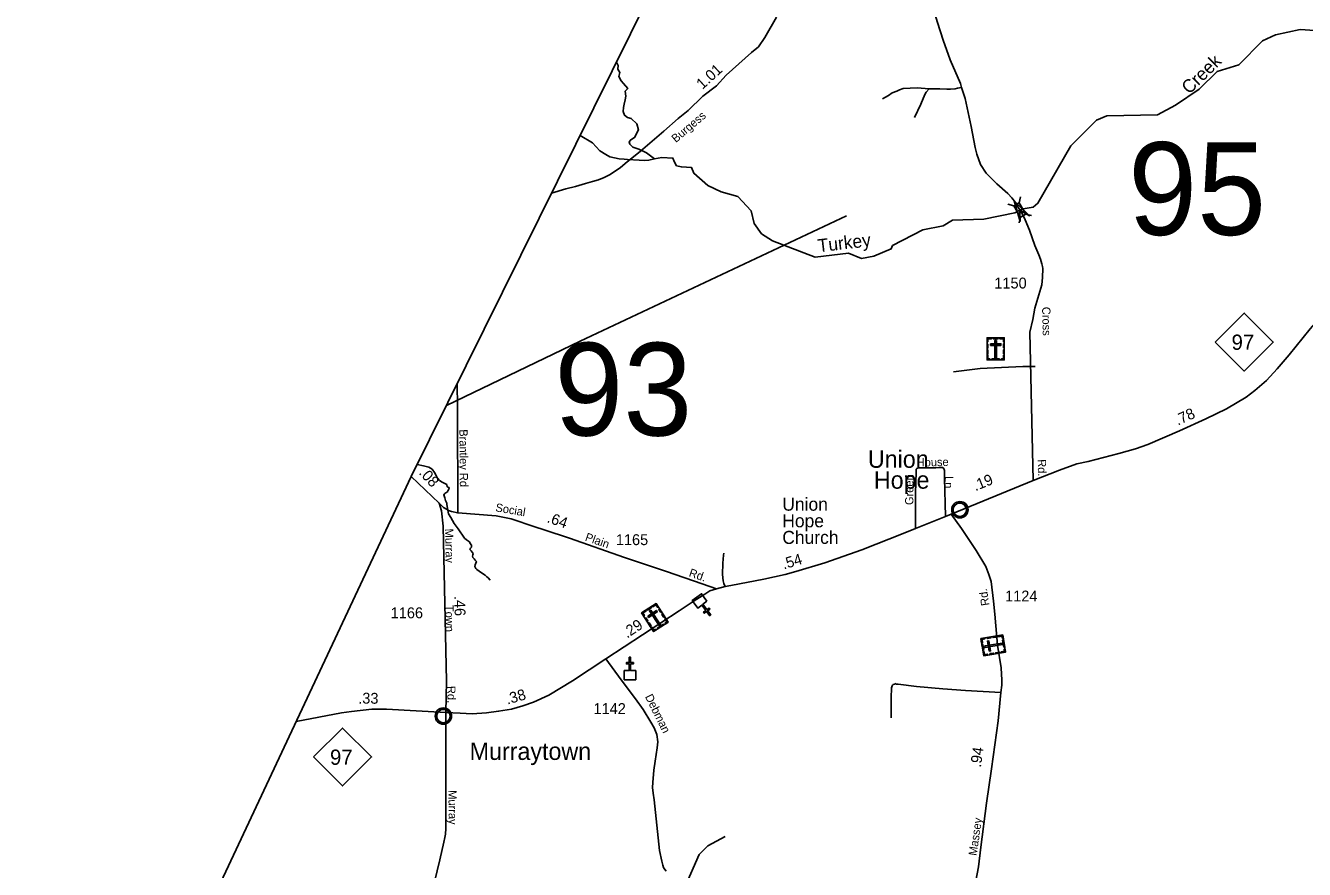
# Model space of a CAD drawing. Extents: x 2220236 to 2384410, y 720751 to 894131.
# Drawn here: x 2220576 to 2235281, y 758435 to 768138 of the extents above; entities that cross this region are included whole.
import ezdxf

# ---------------------------------------------------------------- set-up
doc = ezdxf.new("R2010")
doc.units = 0
doc.layers.add('Default', color=7, linetype='Continuous')

msp = doc.modelspace()

# ---------------------------------------------------------------- linework, layer by layer
at = {"layer": 'Default'}
for p, q in [((2232017, 766168), (2232000, 766101)), ((2231872, 766083), (2231939, 766065)), ((2232017, 765936), (2232000, 765869)), ((2232076, 765971), (2232143, 765953)), ((2231218, 762521), (2232160, 762906))]:
    msp.add_line(p, q, dxfattribs=at)
for points in [[(2293118, 894131), (2291904, 891776), (2258822, 829665), (2255410, 823324), (2242089, 797599), (2231460, 775981), (2225011, 762953), (2220576, 753519)], [(2232001, 766033), (2231986, 766056), (2231957, 766104), (2231915, 766158), (2231869, 766209), (2231744, 766320), (2231622, 766441), (2231556, 766540), (2231515, 766658), (2231495, 766738), (2231447, 766978), (2231378, 767299), (2231337, 767427), (2231327, 767474), (2231206, 767744), (2231128, 767969), (2231063, 768174), (2230907, 768676), (2230835, 768936), (2230749, 769232), (2230675, 769462), (2230626, 769636), (2230564, 769829), (2230520, 770009)], [(2229209, 768235), (2229075, 768002), (2229004, 767895), (2228921, 767827), (2228632, 767567), (2228520, 767446), (2228362, 767325), (2228195, 767161), (2228079, 767068), (2227915, 766923), (2227647, 766695), (2227470, 766553), (2227412, 766501), (2227289, 766422), (2227229, 766393), (2227164, 766365), (2227094, 766346), (2227014, 766322), (2226898, 766289), (2226788, 766262), (2226624, 766213)], [(2227809, 766605), (2227891, 766621), (2228019, 766614), (2228038, 766566), (2228062, 766526), (2228116, 766514), (2228232, 766508), (2228258, 766440), (2228422, 766300), (2228573, 766225), (2228764, 766172), (2228918, 766009), (2228953, 765861), (2229037, 765744), (2229163, 765663), (2229656, 765475), (2230039, 765520), (2230189, 765461), (2230330, 765488), (2230530, 765572), (2230546, 765608), (2230894, 765791), (2231127, 765835), (2231235, 765902), (2231593, 765914), (2231952, 765987), (2232008, 766017), (2232048, 766030), (2232161, 766050), (2232216, 766095), (2232594, 766757), (2232891, 767049), (2233008, 767102), (2233591, 767113), (2233798, 767224), (2234071, 767408), (2234278, 767611), (2234527, 767688), (2234800, 767964), (2234949, 768033), (2235232, 768093), (2235790, 768055)], [(2227370, 767719), (2227391, 767679), (2227385, 767637), (2227407, 767598), (2227398, 767552), (2227398, 767552), (2227424, 767504), (2227450, 767471), (2227499, 767416), (2227472, 767383), (2227479, 767328), (2227469, 767283), (2227459, 767234), (2227450, 767198), (2227446, 767149), (2227463, 767107), (2227498, 767081), (2227541, 767071), (2227606, 767010), (2227622, 766941), (2227579, 766850), (2227535, 766825), (2227516, 766803), (2227525, 766774), (2227557, 766740), (2227626, 766719), (2227714, 766675), (2227809, 766605)], [(2230430, 767295), (2230498, 767336), (2230542, 767364), (2230593, 767386), (2230626, 767400), (2230665, 767416), (2230827, 767421), (2230964, 767411)], [(2230796, 767080), (2230869, 767235), (2230916, 767345), (2230931, 767372), (2230964, 767411)], [(2230964, 767411), (2231026, 767412), (2231090, 767412), (2231169, 767407), (2231211, 767408), (2231265, 767412), (2231291, 767420), (2231337, 767427)], [(2226952, 766874), (2227094, 766790), (2227178, 766699), (2227247, 766657), (2227295, 766628), (2227347, 766618), (2227403, 766608), (2227458, 766602), (2227497, 766599), (2227633, 766592), (2227692, 766586), (2227744, 766592), (2227809, 766605)], [(2232160, 762906), (2232123, 764614), (2232158, 764760), (2232182, 764889), (2232261, 765157), (2232270, 765243), (2232272, 765345), (2232269, 765369), (2232263, 765397), (2232247, 765453), (2232228, 765501), (2232181, 765608), (2232120, 765784), (2232069, 765905), (2232043, 765964), (2232001, 766033)], [(2230014, 765951), (2226954, 764510), (2225415, 763770)], [(2232160, 762906), (2232464, 763026), (2232664, 763097), (2232793, 763126), (2233146, 763219), (2233337, 763271), (2233480, 763321), (2233846, 763477), (2234146, 763616), (2234384, 763731), (2234610, 763864), (2234709, 763942), (2234843, 764058), (2234967, 764193), (2235104, 764354), (2235347, 764650), (2235507, 764835), (2235628, 764962)], [(2231244, 764158), (2231554, 764194), (2232043, 764220), (2232183, 764219)], [(2225537, 764016), (2225541, 763763), (2225546, 762535)], [(2225080, 763093), (2225150, 763076), (2225214, 763059), (2225250, 763036), (2225279, 763000), (2225295, 762966), (2225311, 762934), (2225335, 762909), (2225366, 762887), (2225418, 762861), (2225424, 762836), (2225442, 762828), (2225446, 762816), (2225439, 762801), (2225432, 762790), (2225432, 762781), (2225397, 762759), (2225385, 762742), (2225388, 762729), (2225397, 762707), (2225406, 762677), (2225416, 762656), (2225420, 762646), (2225420, 762631), (2225440, 762523), (2225466, 762483), (2225503, 762414), (2225548, 762352), (2225624, 762245), (2225645, 762225), (2225679, 762201), (2225689, 762184), (2225703, 762163), (2225703, 762141), (2225692, 762128), (2225684, 762113), (2225698, 762099), (2225711, 762083), (2225714, 762080), (2225719, 762073), (2225721, 762065), (2225717, 762053), (2225715, 762037), (2225719, 762022), (2225734, 762007), (2225746, 761993), (2225759, 761976), (2225752, 761958), (2225747, 761939), (2225740, 761919), (2225753, 761895), (2225763, 761885), (2225818, 761844), (2225860, 761817), (2225881, 761798), (2225895, 761787), (2225918, 761762)], [(2230808, 762357), (2230808, 762756), (2230815, 763007), (2230817, 763037), (2230824, 763047), (2230843, 763052), (2230971, 763053), (2231041, 763054), (2231087, 763056), (2231119, 763056), (2231134, 763044), (2231143, 763023), (2231141, 762939), (2231153, 762495)], [(2225333, 762647), (2225011, 762953)], [(2228519, 761660), (2228355, 761719), (2227946, 761859), (2227463, 762021), (2226831, 762244), (2226538, 762340), (2226430, 762373), (2226161, 762466), (2225987, 762500), (2225546, 762535), (2225475, 762551), (2225437, 762564), (2225414, 762576), (2225383, 762598), (2225333, 762647)], [(2225408, 760241), (2225416, 760598), (2225376, 762383), (2225358, 762558), (2225333, 762647)], [(2228519, 761660), (2228620, 761687), (2228687, 761701), (2229064, 761771), (2229309, 761828), (2229432, 761861), (2229765, 761961), (2230191, 762109), (2230665, 762296), (2230808, 762357), (2231153, 762495), (2231218, 762521)], [(2231398, 757743), (2231427, 757901), (2231465, 758106), (2231534, 758464), (2231559, 758690), (2231625, 759195), (2231681, 759592), (2231758, 760145), (2231791, 760469), (2231801, 760553), (2231800, 760613), (2231793, 760753), (2231753, 761013), (2231720, 761370), (2231705, 761518), (2231677, 761744), (2231652, 761827), (2231618, 761917), (2231507, 762102), (2231337, 762357), (2231218, 762521)], [(2228620, 761687), (2228606, 761722), (2228596, 761754), (2228590, 761825), (2228592, 761956), (2228600, 762047), (2228606, 762071)], [(2227248, 760855), (2228091, 761407), (2228264, 761523), (2228385, 761599), (2228445, 761637), (2228519, 761660)], [(2225408, 760241), (2225571, 760230), (2225709, 760225), (2225876, 760234), (2226015, 760253), (2226164, 760279), (2226293, 760315), (2226415, 760360), (2226593, 760440), (2226864, 760605), (2227248, 760855)], [(2227248, 760855), (2227425, 760615), (2227590, 760395), (2227677, 760274), (2227767, 760130), (2227805, 760064), (2227834, 759986), (2227845, 759903), (2227839, 759832), (2227817, 759679), (2227801, 759575), (2227789, 759433), (2227786, 759377), (2227794, 759313), (2227803, 759235), (2227864, 758654), (2227890, 758531), (2227902, 758484), (2227912, 758458), (2227928, 758435), (2227943, 758415)], [(2230528, 760179), (2230530, 760407), (2230533, 760523), (2230535, 760535), (2230543, 760555), (2230551, 760563), (2230569, 760565), (2230575, 760571), (2230587, 760567), (2230609, 760564), (2230819, 760539), (2231121, 760512), (2231383, 760492), (2231791, 760469)], [(2223686, 760136), (2224207, 760234), (2224323, 760252), (2224556, 760279), (2224725, 760276), (2225408, 760241)], [(2225024, 757251), (2225338, 758546), (2225385, 758749), (2225398, 758801), (2225403, 758840), (2225407, 758906), (2225408, 759046), (2225408, 760241)], [(2228157, 758231), (2228320, 758608), (2228419, 758708), (2228619, 758812)]]:
    msp.add_lwpolyline(points, dxfattribs=at)
for points in [[(2232000, 766101), (2232077, 765971), (2232016, 765935), (2231939, 766065)], [(2232012, 765887), (2231945, 766122), (2232120, 765952), (2232008, 766017)], [(2234256, 764499), (2234589, 764832), (2234922, 764499), (2234589, 764166)], [(2231631, 764548), (2231830, 764548), (2231830, 764293), (2231631, 764293)], [(2231631, 764504), (2231642, 764504), (2231642, 764537), (2231683, 764537), (2231683, 764548), (2231631, 764548)], [(2231705, 764548), (2231757, 764548), (2231757, 764536), (2231705, 764536)], [(2231740, 764518), (2231721, 764518), (2231721, 764316), (2231740, 764316)], [(2231830, 764504), (2231819, 764504), (2231819, 764537), (2231778, 764537), (2231778, 764548), (2231830, 764548)], [(2231631, 764430), (2231631, 764474), (2231642, 764474), (2231642, 764430)], [(2231631, 764363), (2231631, 764406), (2231642, 764406), (2231642, 764363)], [(2231672, 764480), (2231672, 764461), (2231790, 764461), (2231790, 764480)], [(2231819, 764431), (2231819, 764475), (2231830, 764475), (2231830, 764431)], [(2231819, 764365), (2231819, 764409), (2231830, 764409), (2231830, 764365)], [(2231664, 764293), (2231664, 764305), (2231642, 764305), (2231642, 764345), (2231631, 764345), (2231631, 764293)], [(2231688, 764305), (2231773, 764305), (2231773, 764293), (2231688, 764293)], [(2231797, 764293), (2231797, 764305), (2231819, 764305), (2231819, 764345), (2231830, 764345), (2231830, 764293)], [(2231241, 762583), (2231242, 762589), (2231244, 762595), (2231247, 762603), (2231250, 762608), (2231253, 762614), (2231257, 762619), (2231261, 762624), (2231265, 762628), (2231271, 762633), (2231276, 762636), (2231281, 762639), (2231286, 762642), (2231292, 762644), (2231297, 762646), (2231302, 762647), (2231307, 762648), (2231311, 762649), (2231317, 762649), (2231321, 762649), (2231327, 762648), (2231332, 762648), (2231337, 762647), (2231342, 762645), (2231347, 762643), (2231354, 762640), (2231360, 762637), (2231365, 762633), (2231370, 762629), (2231374, 762626), (2231378, 762622), (2231382, 762617), (2231385, 762613), (2231388, 762608), (2231390, 762602), (2231392, 762597), (2231394, 762592), (2231395, 762588), (2231396, 762582), (2231397, 762577), (2231397, 762571), (2231397, 762565), (2231396, 762560), (2231395, 762554), (2231394, 762548), (2231392, 762542), (2231390, 762537), (2231386, 762531), (2231383, 762526), (2231380, 762521), (2231375, 762516), (2231370, 762511), (2231365, 762507), (2231360, 762504), (2231356, 762501), (2231349, 762498), (2231342, 762495), (2231336, 762494), (2231329, 762493), (2231325, 762492), (2231320, 762492), (2231315, 762492), (2231311, 762492), (2231305, 762493), (2231299, 762494), (2231294, 762496), (2231289, 762497), (2231285, 762499), (2231281, 762502), (2231274, 762506), (2231268, 762510), (2231263, 762514), (2231259, 762519), (2231256, 762523), (2231253, 762527), (2231249, 762535), (2231247, 762538), (2231245, 762542), (2231243, 762550), (2231241, 762557), (2231240, 762563), (2231240, 762569), (2231240, 762574), (2231241, 762580)], [(2228411, 761518), (2228365, 761484), (2228410, 761423), (2228435, 761441), (2228445, 761429), (2228419, 761410), (2228454, 761361), (2228442, 761352), (2228406, 761400), (2228380, 761381), (2228371, 761394), (2228397, 761413), (2228352, 761475), (2228305, 761441), (2228242, 761527), (2228348, 761604)], [(2227659, 761384), (2227827, 761492), (2227964, 761277), (2227796, 761170)], [(2227722, 761424), (2227765, 761452), (2227771, 761443), (2227728, 761415)], [(2227850, 761455), (2227841, 761449), (2227823, 761476), (2227789, 761454), (2227783, 761464), (2227827, 761492)], [(2227880, 761388), (2227857, 761424), (2227866, 761430), (2227890, 761394)], [(2227683, 761348), (2227692, 761354), (2227675, 761381), (2227709, 761403), (2227703, 761412), (2227659, 761384)], [(2227723, 761285), (2227699, 761322), (2227709, 761328), (2227732, 761292)], [(2227730, 761349), (2227740, 761333), (2227839, 761397), (2227829, 761413)], [(2227767, 761418), (2227751, 761408), (2227860, 761238), (2227876, 761248)], [(2227916, 761332), (2227892, 761368), (2227902, 761375), (2227925, 761338)], [(2227936, 761259), (2227930, 761269), (2227949, 761281), (2227927, 761315), (2227936, 761321), (2227964, 761277)], [(2227759, 761229), (2227735, 761265), (2227745, 761271), (2227768, 761235)], [(2227824, 761188), (2227818, 761197), (2227800, 761186), (2227778, 761220), (2227768, 761214), (2227796, 761170)], [(2227839, 761211), (2227910, 761256), (2227916, 761247), (2227845, 761201)], [(2231593, 760892), (2231561, 761089), (2231812, 761131), (2231845, 760934)], [(2231604, 761096), (2231605, 761085), (2231574, 761079), (2231580, 761039), (2231569, 761038), (2231561, 761089)], [(2231581, 760965), (2231573, 761017), (2231584, 761018), (2231593, 760967)], [(2231604, 761005), (2231608, 760986), (2231808, 761020), (2231804, 761038)], [(2231677, 761097), (2231635, 761090), (2231633, 761101), (2231676, 761108)], [(2231654, 760944), (2231672, 760947), (2231653, 761063), (2231635, 761060)], [(2231742, 761107), (2231700, 761100), (2231698, 761112), (2231741, 761119)], [(2231817, 761098), (2231806, 761096), (2231802, 761118), (2231763, 761111), (2231761, 761122), (2231812, 761131)], [(2231824, 760989), (2231810, 761073), (2231821, 761075), (2231835, 760991)], [(2227460, 760722), (2227517, 760722), (2227517, 760798), (2227485, 760798), (2227485, 760814), (2227517, 760814), (2227517, 760874), (2227533, 760874), (2227533, 760814), (2227565, 760814), (2227565, 760798), (2227533, 760798), (2227533, 760722), (2227591, 760722), (2227591, 760616), (2227460, 760616)], [(2231636, 760899), (2231634, 760911), (2231603, 760905), (2231596, 760945), (2231585, 760944), (2231593, 760892)], [(2231709, 760912), (2231667, 760905), (2231665, 760916), (2231707, 760923)], [(2231776, 760923), (2231733, 760916), (2231731, 760927), (2231774, 760934)], [(2231839, 760967), (2231828, 760965), (2231831, 760943), (2231792, 760937), (2231793, 760926), (2231845, 760934)], [(2225303, 760210), (2225304, 760216), (2225305, 760223), (2225308, 760230), (2225311, 760235), (2225314, 760241), (2225318, 760246), (2225322, 760251), (2225327, 760255), (2225332, 760260), (2225338, 760264), (2225343, 760266), (2225348, 760269), (2225353, 760271), (2225359, 760273), (2225363, 760274), (2225368, 760275), (2225372, 760276), (2225378, 760276), (2225383, 760276), (2225389, 760276), (2225393, 760275), (2225398, 760274), (2225403, 760272), (2225409, 760270), (2225415, 760268), (2225421, 760264), (2225427, 760260), (2225432, 760256), (2225435, 760253), (2225439, 760249), (2225443, 760244), (2225446, 760240), (2225449, 760235), (2225452, 760229), (2225454, 760224), (2225455, 760219), (2225457, 760215), (2225458, 760209), (2225458, 760204), (2225458, 760198), (2225458, 760192), (2225458, 760187), (2225457, 760181), (2225455, 760175), (2225453, 760169), (2225451, 760164), (2225448, 760158), (2225445, 760153), (2225441, 760148), (2225437, 760143), (2225432, 760138), (2225427, 760134), (2225422, 760131), (2225417, 760128), (2225410, 760125), (2225403, 760122), (2225397, 760121), (2225391, 760120), (2225386, 760119), (2225382, 760119), (2225376, 760119), (2225372, 760119), (2225366, 760120), (2225360, 760121), (2225356, 760123), (2225351, 760125), (2225346, 760126), (2225342, 760129), (2225335, 760133), (2225330, 760137), (2225325, 760142), (2225320, 760146), (2225317, 760150), (2225314, 760155), (2225310, 760162), (2225308, 760165), (2225307, 760169), (2225304, 760177), (2225303, 760184), (2225302, 760190), (2225302, 760196), (2225301, 760201), (2225302, 760207)], [(2223888, 759728), (2224221, 760061), (2224554, 759728), (2224221, 759395)]]:
    msp.add_lwpolyline(points, close=True, dxfattribs=at)
for centre, radius in [((2231319, 762571), 94.3), ((2231318, 762571), 76.7), ((2225380, 760198), 94.3), ((2225380, 760198), 76.7)]:
    msp.add_circle(centre, radius, dxfattribs=at)

# ---------------------------------------------------------------- texts
for s, height, rotation, p in [('Creek', 150, 44.333, (2233956, 767341)), ('1.01', 125, 42.4101, (2228358, 767398)), ('Burgess', 95, 40.3913, (2228053, 766787)), ('Turkey', 150, 6.6496, (2229693, 765531)), ('Cross', 95, 271.4778, (2232264, 764903)), ('.78', 125, 24.831, (2233825, 763537)), ('Brantley Rd', 95, 270.451, (2225564, 763496)), ('House', 95, 0.9685, (2230823, 763068)), ('Rd.', 95, 270.6438, (2232215, 763151)), ('.08', 125, 312.9209, (2225091, 762989)), ('Green ', 95, 89.9979, (2230784, 762625)), ('Ln', 95, 267.9571, (2231148, 762960)), ('.19', 125, 22.2309, (2231498, 762784)), ('Social', 95, 350.3326, (2225974, 762553)), ('.64', 125, 340.671, (2226563, 762430)), ('Murray', 95, 271.2431, (2225399, 762353)), ('Plain', 95, 340.5705, (2227002, 762219)), ('.54', 125, 16.8189, (2229294, 761884)), ('Rd.', 95, 341.0316, (2228196, 761808)), ('Rd.', 95, 98.6862, (2231659, 761474)), ('Town', 95, 271.2431, (2225401, 761476)), ('.46', 125, 271.2431, (2225505, 761579)), ('.29', 125, 33.2071, (2227491, 761089)), ('.33', 125, 359.118, (2224400, 760343)), ('Rd.', 95, 271.2431, (2225423, 760544)), ('.38', 125, 15.8325, (2226116, 760330)), ('Debman', 95, 296.3888, (2227696, 760422)), ('.94', 125, 81.8738, (2231560, 759603)), ('Murray', 95, 270.6559, (2225437, 759345)), ('Massey', 95, 81.6673, (2231511, 758588))]:
    msp.add_text(s, height=height, rotation=rotation, dxfattribs=at).set_placement(p)
for s, height, p in [('95', 1066.3, (2233254, 765731)), ('1150', 125, (2231715, 765115)), ('97', 175, (2234443, 764410)), ('93', 1066.3, (2226656, 763424)), ('Union', 200, (2230261, 763053)), ('Hope', 200, (2230330, 762813)), ('Union', 150, (2229277, 762560)), ('Hope', 150, (2229277, 762369)), ('Church', 150, (2229277, 762178)), ('1165', 125, (2227363, 762164)), ('1124', 125, (2231839, 761516)), ('1166', 125, (2224774, 761323)), ('1142', 125, (2227106, 760222)), ('97', 175, (2224076, 759638)), ('Murraytown', 200, (2225682, 759694))]:
    msp.add_text(s, height=height, dxfattribs=at).set_placement(p)

doc.saveas('drawing.dxf')
